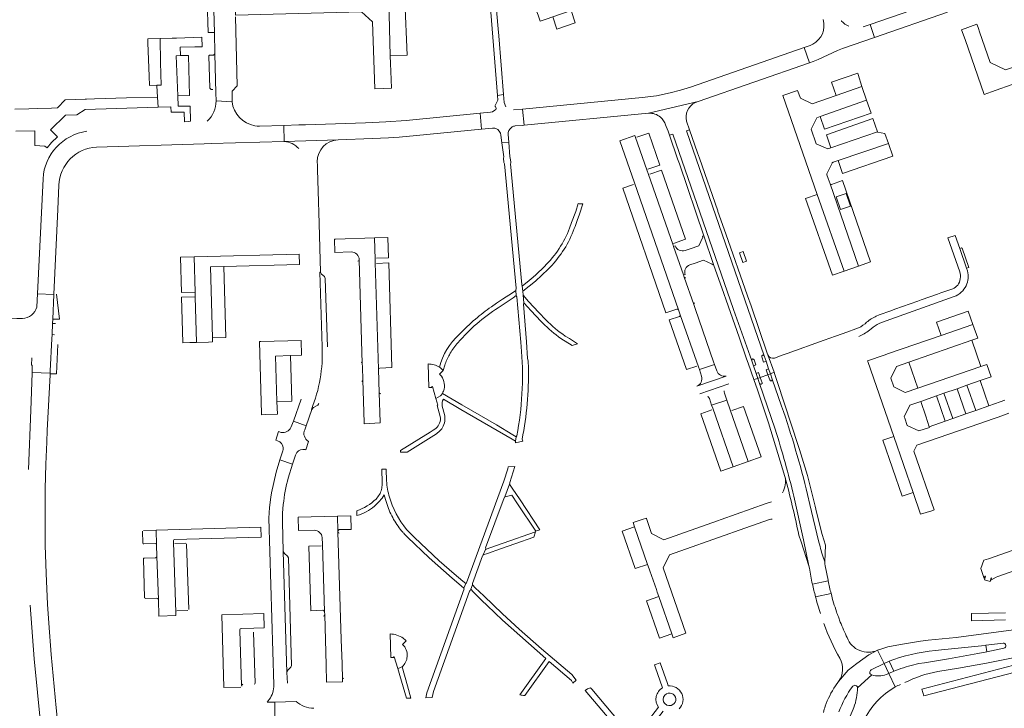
# Model space of a CAD drawing. Header units: metres. Extents: x 166325 to 190320, y 381923 to 404576.
# Tile 361 of 656: x 174343 to 174710, y 389668 to 389925. Entities that reach past the tile are written whole.
import ezdxf

# ---------------------------------------------------------------- set-up
doc = ezdxf.new("R2010")
doc.units = ezdxf.units.M
for name, color, linetype, lineweight in [('B-WE-OG-WATER_MEER-GV', 8, 'Continuous', 18), ('B-WE-VH-VERHARDING_ASFALT-GV', 8, 'Continuous', 18), ('B-WE-VH-VERHARDING_BETON-GV', 8, 'Continuous', 18), ('B-WE-VH-VERHARDING_BETONSTRAATSTEEN-GV', 8, 'Continuous', 18), ('B-WE-VH-VERHARDING_STRAATBAKSTEEN-GV', 8, 'Continuous', 18)]:
    doc.layers.add(name, color=color, linetype=linetype, lineweight=lineweight)

msp = doc.modelspace()

# ---------------------------------------------------------------- linework, layer by layer
at = {"layer": 'B-WE-OG-WATER_MEER-GV', "flags": 128}
msp.add_lwpolyline([(174768.436, 389746.263), (174704.477, 389723.714), (174702.78, 389723.199), (174701.6, 389720.057), (174702.827, 389716.32), (174703.15, 389717.292), (174703.372, 389717.218), (174702.932, 389715.897), (174705.031, 389715.265), (174705.432, 389716.598), (174705.632, 389716.548), (174705.393, 389715.743), (174707.34, 389716.839), (174707.893, 389717.104), (174770.472, 389739.132)], dxfattribs=at)
at = {"layer": 'B-WE-VH-VERHARDING_ASFALT-GV', "flags": 128}
for points in [[(174414.285, 389958.066), (174415.466, 389920.186), (174415.576, 389912.275), (174415.98, 389897.708), (174416.002, 389894.624), (174421.984, 389894.352), (174421.983, 389897.678), (174421.983, 389898.244), (174423.933, 389900.225), (174423.302, 389926.081)], [(174518.579, 389927.807), (174521.126, 389896.624), (174523.409, 389896.991), (174521.623, 389918.943), (174521.384, 389921.595), (174520.489, 389931.429)], [(174686.664, 389932.289), (174660.295, 389923.147), (174661.922, 389918.368), (174689.104, 389927.761)], [(174421.984, 389894.352), (174416.002, 389894.624)], [(174596.074, 389894.44), (174577.52, 389890.064)], [(174591.644, 389883.438), (174592.843, 389883.852), (174591.734, 389887.066), (174591.643, 389887.456), (174591.577, 389887.852)], [(174371.404, 389877.439), (174411.623, 389878.63), (174414.174, 389878.706), (174441.483, 389879.48), (174441.29, 389885.508)], [(174441.29, 389885.508), (174432.189, 389885.217), (174431.349, 389885.261), (174430.515, 389885.372)], [(174583.865, 389885.704), (174584.145, 389885.041), (174584.844, 389883.385), (174585.383, 389881.806), (174586.609, 389882.225), (174609.29, 389816.835), (174616.025, 389797.673)], [(174620.711, 389799.462), (174591.644, 389883.438)], [(174461.563, 389880.164), (174441.483, 389879.48)], [(174530.522, 389823.656), (174530.358, 389825.558), (174530.205, 389826.126), (174526.008, 389871.211), (174526.098, 389871.475), (174526.071, 389871.725), (174525.897, 389873.348), (174525.735, 389873.812), (174525.325, 389879.202), (174522.782, 389878.985), (174523.488, 389873.763), (174523.408, 389873.271), (174523.494, 389871.628), (174523.782, 389871.173), (174528.093, 389824.689), (174527.991, 389823.834), (174528.128, 389822.03), (174528.137, 389821.915), (174528.375, 389821.524), (174529.825, 389804.63), (174530.128, 389801.108)], [(174454.817, 389830.766), (174454.973, 389830.773), (174454.467, 389848.859), (174454.124, 389861.115), (174453.905, 389868.96), (174453.858, 389870.655), (174453.824, 389871.876)], [(174351.383, 389865.572), (174349.37, 389822.659), (174355.467, 389822.434), (174355.468, 389822.455), (174356.861, 389854.059), (174357.263, 389863.16)], [(174551.243, 389856.321), (174550.37, 389853.433), (174548.79, 389849.217), (174548.009, 389847.134)], [(174550.057, 389847.76), (174550.899, 389850), (174551.776, 389852.332), (174552.948, 389856.179)], [(174549.394, 389845.998), (174549.76, 389846.969), (174550.057, 389847.76)], [(174475.482, 389834.343), (174475.441, 389835.431), (174475.204, 389843.532), (174460.563, 389843.076), (174460.18, 389843.068), (174460.363, 389838.059), (174466.454, 389838.266)], [(174696.57, 389831.165), (174696.231, 389832.222), (174693.745, 389839.524), (174692.016, 389844.442), (174689.318, 389843.531), (174693.726, 389830.864)], [(174469.478, 389835.314), (174470.624, 389796.681), (174470.69, 389795.373), (174470.819, 389790.401), (174471.351, 389774.546), (174471.37, 389774.159), (174477.285, 389774.418), (174477.275, 389774.741), (174476.958, 389785.722), (174476.684, 389794.465), (174475.482, 389834.343)], [(174455.648, 389802.844), (174454.817, 389830.766)], [(174538.671, 389832.894), (174535.396, 389829.727), (174534.441, 389828.803), (174532.234, 389826.992), (174531.671, 389826.562), (174530.358, 389825.558), (174530.522, 389823.656), (174532.979, 389825.437), (174535.292, 389827.319), (174539.974, 389831.788)], [(174521.378, 389817.458), (174526.898, 389821.197), (174528.128, 389822.03), (174527.991, 389823.834), (174526.739, 389823.049), (174522.948, 389820.602), (174520.717, 389819.141), (174518.825, 389817.823)], [(174532.634, 389794.918), (174532.576, 389797.618), (174532.332, 389798.482), (174531.999, 389804.722), (174530.816, 389818.741), (174530.898, 389819.293), (174530.651, 389822.157), (174530.522, 389823.656)], [(174691.125, 389824.519), (174686.711, 389823), (174685.448, 389822.523), (174679.348, 389820.344), (174678.072, 389819.895), (174669.484, 389816.892), (174667.938, 389816.316), (174663.618, 389814.78), (174662.578, 389814.326)], [(174539.189, 389812.917), (174536.529, 389815.719), (174532.704, 389819.748), (174530.651, 389822.157), (174530.898, 389819.293), (174532.413, 389817.649), (174533.564, 389816.401), (174537.466, 389812.361), (174538.808, 389810.972)], [(174664.464, 389811.927), (174691.692, 389821.639)], [(174654.976, 389809.541), (174651.616, 389808.335), (174649.815, 389807.679), (174647.383, 389806.817), (174643.057, 389805.285), (174629.249, 389800.393), (174627.437, 389799.728), (174624.513, 389798.667)], [(174658.928, 389812.015), (174658.352, 389811.494)], [(174660.013, 389809.065), (174660.612, 389809.573), (174661.378, 389810.222)], [(174545.752, 389805.357), (174546.432, 389804.929), (174548.993, 389803.317), (174551.023, 389804.022), (174547.967, 389805.933), (174546.434, 389806.892)], [(174503.133, 389799.923), (174503.428, 389800.44)], [(174616.981, 389798.013), (174617.642, 389796.133), (174616.685, 389795.774), (174617.71, 389792.922), (174618.591, 389793.22), (174619.243, 389791.391), (174622.089, 389792.455), (174621.439, 389794.303), (174622.364, 389794.6), (174621.381, 389797.509), (174620.431, 389797.171), (174619.798, 389799.138)], [(174622.07, 389799.817), (174624.366, 389793.371)], [(174495.201, 389796.443), (174495.481, 389787.675), (174496.534, 389787.718), (174496.492, 389787.978), (174496.793, 389788.064), (174498.108, 389783.612), (174499.884, 389784.539)], [(174499.509, 389792.618), (174500.807, 389793.99)], [(174500.807, 389793.99), (174501.409, 389795.978)], [(174352.83, 389767.352), (174352.998, 389771.593), (174354.027, 389792.459), (174354.057, 389792.83), (174354.026, 389793.025), (174347.293, 389793.247), (174347.284, 389793.01), (174346.784, 389779.24), (174345.979, 389757.083)], [(174624.777, 389772.066), (174618.999, 389789.114), (174618.331, 389791.087), (174616.824, 389790.646), (174618.193, 389786.782), (174622.343, 389774.478), (174628.445, 389754.46)], [(174622.779, 389790.494), (174622.089, 389792.455), (174619.243, 389791.391), (174619.929, 389789.469)], [(174633.898, 389764.515), (174633.419, 389766.07), (174625.666, 389789.566), (174624.653, 389792.499), (174624.366, 389793.371), (174623.021, 389792.773), (174623.729, 389790.804), (174627.226, 389780.734)], [(174627.226, 389780.734), (174623.729, 389790.804)], [(174618.999, 389789.114), (174624.777, 389772.066)], [(174447.791, 389783.267), (174444.953, 389775.082), (174449.621, 389773.359), (174451.816, 389779.44), (174451.646, 389779.505)], [(174499.884, 389784.539), (174498.108, 389783.612), (174498.86, 389781.066), (174498.565, 389780.937), (174499.75, 389776.867)], [(174507.818, 389781.189), (174500.525, 389785.443)], [(174500.89, 389783.297), (174507.386, 389779.5), (174526.564, 389768.324), (174527.776, 389767.637), (174528.1, 389769.314), (174526.896, 389770.043), (174520.68, 389773.688), (174507.818, 389781.189)], [(174501.315, 389777.593), (174500.5, 389780.749)], [(174498.132, 389772.364), (174497.112, 389771.728), (174496.017, 389771.045), (174484.868, 389764.095), (174484.885, 389763.497), (174487.368, 389763.559), (174498.297, 389770.383)], [(174528.348, 389769.648), (174528.1, 389769.314), (174527.776, 389767.637), (174527.795, 389767.029), (174530.612, 389767.631), (174530.292, 389768.382)], [(174346.651, 389706.395), (174348.14, 389686.427), (174351.665, 389649.974), (174358.041, 389650.761), (174356.316, 389668.131), (174354.435, 389688.002), (174353.524, 389699.682), (174353.073, 389706.819), (174352.543, 389718.244), (174352.251, 389728.783), (174352.189, 389740.657), (174352.232, 389749.786), (174352.442, 389759.042), (174352.827, 389767.278), (174352.83, 389767.352)], [(174643.355, 389722.608), (174643.546, 389728.756), (174642.345, 389732.81), (174640.194, 389741.167), (174639.743, 389743.419), (174636.891, 389754.778), (174633.898, 389764.515)], [(174442.979, 389753.883), (174444.615, 389759.105), (174439.852, 389760.652), (174438.453, 389756.109), (174436.657, 389748.347), (174436.411, 389746.759), (174435.974, 389742.832), (174435.775, 389738.887), (174437.613, 389676.637)], [(174479.662, 389752.846), (174479.57, 389757.178), (174477.863, 389757.14), (174478.007, 389752.061), (174478.021, 389751.555)], [(174478.768, 389747.55), (174479.242, 389745.881), (174480.185, 389743.284), (174480.961, 389741.147)], [(174631.757, 389747.043), (174635.372, 389730.754), (174637.421, 389721.13), (174637.563, 389720.288)], [(174633.644, 389732.545), (174634.476, 389730.043), (174637.421, 389721.13), (174635.372, 389730.754), (174631.757, 389747.043)], [(174636.918, 389747.709), (174637.795, 389744.033), (174641.043, 389730.424), (174641.551, 389728.294)], [(174441.091, 389726.469), (174440.808, 389737.479), (174440.872, 389740.76), (174441.118, 389744.032)], [(174461.531, 389733.813), (174461.523, 389734.116), (174461.333, 389739.61), (174446.681, 389739.293), (174446.807, 389734.266), (174452.683, 389734.383)], [(174468.609, 389741.665), (174468.636, 389739.853)], [(174455.617, 389731.661), (174455.748, 389729.092), (174455.749, 389729.041), (174456.531, 389704.035), (174456.568, 389702.813), (174457.128, 389684.14), (174457.292, 389677.614), (174463.225, 389677.78), (174463.201, 389678.656), (174463.059, 389684.553), (174462.757, 389693.641), (174461.531, 389733.813)], [(174487.506, 389731.795), (174495.625, 389724.048), (174504.216, 389716.521), (174507.52, 389713.676), (174508.589, 389712.727), (174509.232, 389714.52), (174508.153, 389715.413), (174504.905, 389718.168), (174499.336, 389722.992), (174490.057, 389731.695), (174489.608, 389732.116)], [(174442.629, 389677.284), (174442.481, 389681.277), (174441.091, 389726.469)], [(174644.562, 389715.773), (174643.504, 389721.134), (174643.329, 389721.785), (174643.355, 389722.608)], [(174515.96, 389709.854), (174512.812, 389712.93), (174511.714, 389714.003), (174511.118, 389712.362), (174512.16, 389711.258), (174515.294, 389708.153), (174517.234, 389706.313), (174522.929, 389700.861), (174539.163, 389686.443), (174529.416, 389672.891)], [(174531.287, 389672.633), (174540.452, 389685.346), (174548.694, 389678.241), (174549.227, 389677.32), (174550.53, 389678.453), (174548.906, 389680.495), (174537.557, 389690.068), (174529.201, 389697.432), (174522.949, 389703.126), (174515.96, 389709.854)], [(174645.68, 389710.741), (174639.858, 389709.573)], [(174685.498, 389681.623), (174693.24, 389682.86), (174703.67, 389684.79), (174717.46, 389687.55), (174730.86, 389690.58), (174744.25, 389693.98), (174758.14, 389697.86), (174773.86, 389702.62), (174783.445, 389705.667), (174797.375, 389709.628)], [(174789.586, 389705.521), (174788.625, 389705.209), (174782.264, 389703.144), (174757.749, 389695.707), (174745.437, 389692.246), (174679.594, 389675.119), (174680.285, 389672.552), (174745.141, 389689.425), (174758.744, 389693.298)], [(174710.801, 389703.57), (174698.059, 389703.358), (174698.08, 389700.59), (174710.85, 389700.97)], [(174649.128, 389700.13), (174648.391, 389702.043)], [(174738.105, 389700.431), (174692.454, 389694.282), (174681.996, 389693.331), (174679.023, 389692.954), (174671.666, 389691.76), (174666.823, 389690.812), (174665.069, 389690.274), (174663.061, 389689.629), (174665.445, 389684.662), (174667.357, 389685.476), (174669.074, 389686.149)], [(174480.969, 389695.659), (174481.25, 389686.818), (174482.339, 389686.851), (174482.289, 389687.084), (174482.579, 389687.187), (174483.885, 389682.76)], [(174485.628, 389691.766), (174486.959, 389693.16)], [(174686.898, 389689.688), (174701.852, 389691.272), (174703.48, 389691.474), (174709.917, 389692.275)], [(174660.611, 389682.216), (174665.445, 389684.662), (174663.061, 389689.629), (174659.782, 389687.931), (174655.296, 389684.678), (174652.043, 389682.098), (174648.481, 389677.925), (174647.318, 389676.302)], [(174648.481, 389677.925), (174652.043, 389682.098), (174655.296, 389684.678), (174659.782, 389687.931), (174663.061, 389689.629)], [(174710.231, 389690.309), (174703.89, 389689.05), (174700.448, 389688.366), (174689.486, 389686.398), (174680.528, 389684.921), (174678.487, 389684.584)], [(174483.885, 389682.76), (174484.637, 389680.208), (174487.137, 389671.66), (174488.757, 389671.71), (174487.448, 389676.362), (174485.46, 389683.429)], [(174655.568, 389675.593), (174660.86, 389680.368)], [(174669.667, 389675.882), (174667.229, 389680.924), (174666.308, 389680.534)], [(174670.856, 389682.397), (174669.17, 389681.73), (174667.229, 389680.924), (174669.667, 389675.882)], [(174418.069, 389658.722), (174420.574, 389658.803), (174437.864, 389659.366), (174437.954, 389670.175), (174435.097, 389670.198)], [(174435.895, 389671.195), (174435.097, 389670.198), (174437.954, 389670.175), (174445.881, 389670.504)], [(174445.881, 389670.504), (174437.954, 389670.175), (174437.864, 389659.366), (174443.947, 389659.564), (174464.911, 389660.246), (174502.221, 389661.459), (174502.823, 389661.479), (174518.883, 389662.173), (174526.034, 389662.203)], [(174654.135, 389668.177), (174653.913, 389667.626), (174652.841, 389664.968), (174652.074, 389663.082), (174651.348, 389661.299)]]:
    msp.add_lwpolyline(points, dxfattribs=at)
for points in [[(174637.611, 389908.925), (174635.632, 389914.6), (174593.173, 389899.807), (174589.436, 389898.625), (174585.644, 389897.629), (174580.44, 389896.582), (174575.177, 389895.886), (174530.446, 389891.577), (174531.007, 389885.597), (174577.52, 389890.064), (174596.074, 389894.44)], [(174514.605, 389890.076), (174486.976, 389887.401), (174479.438, 389886.839), (174471.762, 389886.488), (174468.143, 389886.365), (174449.456, 389885.768), (174446.876, 389885.686), (174441.29, 389885.508), (174441.483, 389879.48), (174461.563, 389880.164), (174474.422, 389880.632), (174480.406, 389880.933), (174484.418, 389881.177), (174490.859, 389881.771), (174515.195, 389884.116)], [(174586.609, 389882.225), (174585.383, 389881.806), (174588.39, 389872.998), (174589.025, 389871.137), (174598.185, 389844.305), (174601.783, 389833.618), (174605.587, 389822.753), (174606.461, 389820.255), (174611.303, 389806.423), (174614.114, 389798.422), (174614.678, 389796.807), (174616.824, 389790.646), (174618.331, 389791.087), (174617.71, 389792.922), (174616.685, 389795.774), (174616.025, 389797.673), (174609.29, 389816.835)], [(174606.363, 389844.999), (174603.426, 389853.417), (174603.349, 389853.638), (174596.502, 389873.267), (174595.822, 389875.216), (174592.843, 389883.852), (174591.644, 389883.438), (174620.711, 389799.462), (174621.381, 389797.509), (174622.364, 389794.6), (174623.021, 389792.773), (174624.366, 389793.371), (174622.07, 389799.817), (174621.84, 389800.45), (174615.779, 389818.113), (174614.44, 389821.866)], [(174608.01, 389779.385), (174606.776, 389782.93), (174601.082, 389781.049), (174601.494, 389779.903), (174609.085, 389758.105), (174614.74, 389760.043)], [(174515.461, 389724.777), (174515.688, 389724.802), (174515.815, 389725.146), (174516.585, 389727.225), (174516.715, 389727.575), (174516.665, 389727.807), (174523.543, 389746.427), (174523.759, 389746.514), (174523.906, 389746.915), (174525.632, 389751.64), (174525.736, 389751.924), (174525.704, 389752.15), (174527.644, 389758.155), (174525.141, 389758.108), (174524.972, 389757.261), (174523.508, 389752.753), (174509.52, 389714.786), (174509.232, 389714.52), (174508.589, 389712.727), (174508.689, 389712.497), (174494.666, 389673.713), (174494.319, 389671.881), (174496.701, 389671.954), (174497.206, 389674.136), (174510.715, 389711.673), (174510.94, 389711.874), (174511.118, 389712.362), (174511.714, 389714.003), (174511.767, 389714.46)], [(174529.515, 389745.743), (174526.627, 389750.129), (174525.632, 389751.64), (174523.906, 389746.915), (174525.438, 389747.229), (174526.491, 389747.444), (174528.605, 389744.259), (174535.39, 389734.036), (174535.688, 389734.148), (174536.875, 389734.567)], [(174527.597, 389729.335), (174534.619, 389731.832), (174535.311, 389733.812), (174523.169, 389729.541), (174518.268, 389727.817), (174516.585, 389727.225), (174515.815, 389725.146), (174517.387, 389725.705), (174522.255, 389727.436)]]:
    msp.add_lwpolyline(points, close=True, dxfattribs=at)
at = {"layer": 'B-WE-VH-VERHARDING_ASFALT-GV'}
for points in [[(174416.002, 389894.624, -0.2111447), (174412.749, 389887.138)], [(174430.515, 389885.372, -0.3302736), (174421.984, 389894.352)], [(174591.577, 389887.852, -0.3814486), (174596.074, 389894.44)], [(174577.52, 389890.064, -0.1916678), (174581.943, 389888.571)], [(174581.943, 389888.571, -0.1389141), (174583.865, 389885.704)], [(174367.759, 389883.306, 0.3605261), (174351.383, 389865.572)], [(174441.483, 389879.48, -0.1957156), (174446.88, 389876.872)], [(174453.824, 389871.876, -0.4061966), (174461.563, 389880.164)], [(174357.263, 389863.16, -0.38533), (174371.404, 389877.439)], [(174552.948, 389856.179, -0.0586836), (174551.243, 389856.321)], [(174548.009, 389847.134, -0.1089972), (174538.671, 389832.894)], [(174539.974, 389831.788, 0.1048858), (174549.394, 389845.998)], [(174466.454, 389838.266, -0.4204496), (174469.478, 389835.314)], [(174693.726, 389830.864, -0.2399804), (174692.971, 389825.868)], [(174696.098, 389825.666, 0.1812447), (174696.57, 389831.165)], [(174692.971, 389825.868, -0.1182298), (174691.125, 389824.519)], [(174691.692, 389821.639, 0.1955265), (174696.098, 389825.666)], [(174506.34, 389804.378, -0.0733958), (174521.378, 389817.458)], [(174518.825, 389817.823, 0.0207124), (174512.863, 389813.175)], [(174512.863, 389813.175, 0.0227453), (174506.772, 389807.513)], [(174546.434, 389806.892, -0.0568106), (174539.189, 389812.917)], [(174662.578, 389814.326, 0.0704399), (174658.928, 389812.015)], [(174538.808, 389810.972, 0.0552514), (174545.752, 389805.357)], [(174658.352, 389811.494, -0.0865292), (174654.976, 389809.541)], [(174655.986, 389806.718, 0.0819338), (174660.013, 389809.065)], [(174661.378, 389810.222, -0.0777191), (174664.464, 389811.927)], [(174506.772, 389807.513, 0.1400149), (174499.444, 389795.243)], [(174451.646, 389779.505, 0.1058318), (174455.648, 389802.844)], [(174503.428, 389800.44, -0.0531064), (174506.34, 389804.378)], [(174501.409, 389795.978, -0.0465102), (174503.133, 389799.923)], [(174530.128, 389801.108, -0.0639704), (174528.348, 389769.648)], [(174619.798, 389799.138, -0.9385761), (174620.711, 389799.462)], [(174624.513, 389798.667, -0.3854031), (174622.07, 389799.817)], [(174499.444, 389795.243, 0.1550114), (174495.201, 389796.443)], [(174500.807, 389793.99, 0.055045), (174499.444, 389795.243)], [(174530.292, 389768.382, 0.054025), (174532.634, 389794.918)], [(174500.17, 389791.86, 0.0430278), (174499.509, 389792.618)], [(174501.25, 389789.205, 0.1234848), (174500.17, 389791.86)], [(174500.949, 389786.351, 0.1236411), (174501.25, 389789.205)], [(174499.884, 389784.539, 0.0468825), (174500.525, 389785.443)], [(174500.5, 389780.749, -0.1852786), (174500.89, 389783.297)], [(174500.525, 389785.443, 0.0419581), (174500.949, 389786.351)], [(174636.918, 389747.709, 0.0230469), (174627.226, 389780.734)], [(174499.75, 389776.867, -0.2451922), (174498.132, 389772.364)], [(174500.545, 389772.698, 0.1894867), (174501.315, 389777.593)], [(174499.982, 389771.881, 0.0377365), (174500.545, 389772.698)], [(174624.777, 389772.066, -0.0211718), (174631.757, 389747.043)], [(174498.297, 389770.383, 0.0835475), (174499.982, 389771.881)], [(174441.118, 389744.032, -0.0420915), (174442.979, 389753.883)], [(174628.445, 389754.46, -0.0142696), (174633.644, 389732.545)], [(174478.021, 389751.555, -0.061557), (174477.776, 389749.622)], [(174480.042, 389749.688, -0.0278436), (174479.662, 389752.846)], [(174475.18, 389743.388, 0.0774152), (174478.768, 389747.55)], [(174477.776, 389749.622, -0.1325424), (174475.747, 389746.012)], [(174481.777, 389743.763, -0.0545337), (174480.042, 389749.688)], [(174475.747, 389746.012, -0.1073847), (174468.609, 389741.665)], [(174468.636, 389739.853, 0.1051118), (174475.18, 389743.388)], [(174489.608, 389732.116, -0.1084558), (174481.777, 389743.763)], [(174480.961, 389741.147, 0.0515633), (174483.967, 389735.883)], [(174483.967, 389735.883, 0.024152), (174485.704, 389733.687)], [(174452.683, 389734.383, -0.3909684), (174455.617, 389731.661)], [(174485.704, 389733.687, 0.0050717), (174486.074, 389733.271)], [(174486.074, 389733.271, 0.0177786), (174487.506, 389731.795)], [(174643.355, 389722.608, -0.0265879), (174641.551, 389728.294)], [(174637.563, 389720.288, 0.0132815), (174638.714, 389714.315)], [(174644.618, 389715.484, -0.0073162), (174644.562, 389715.773)], [(174639.858, 389709.573, 0.0141639), (174641.699, 389703.291)], [(174647.716, 389703.929, -0.0211779), (174645.68, 389710.741)], [(174648.391, 389702.043, -0.0058431), (174647.716, 389703.929)], [(174642.949, 389699.628, 0.0425062), (174648.972, 389686.58)], [(174651.717, 389694.284, -0.0190407), (174649.128, 389700.13)], [(174485.889, 389694.073, 0.1568351), (174480.969, 389695.659)], [(174487.383, 389687.234, 0.2275989), (174485.628, 389691.766)], [(174486.959, 389693.16, 0.0418728), (174485.889, 389694.073)], [(174663.061, 389689.629, -0.43821), (174651.717, 389694.284)], [(174669.074, 389686.149, -0.0615482), (174686.898, 389689.688)], [(174485.46, 389683.429, 0.1973141), (174487.383, 389687.234)], [(174648.972, 389686.58, -0.2843534), (174648.481, 389677.925)], [(174678.487, 389684.584, 0.0460416), (174670.856, 389682.397)], [(174485.46, 389683.429, -0.0767349), (174483.885, 389682.76)], [(174660.86, 389680.368, -0.6564254), (174660.611, 389682.216)], [(174666.308, 389680.534, -0.1589553), (174660.86, 389680.368)], [(174673.198, 389677.528, -0.0708622), (174685.498, 389681.623)], [(174437.613, 389676.637, -0.1525161), (174435.895, 389671.195)], [(174653.78, 389676.13, -0.6604073), (174655.568, 389675.593)], [(174669.667, 389675.882, -0.0164196), (174671.546, 389676.833)], [(174529.416, 389672.891, -0.0267313), (174531.287, 389672.633)], [(174647.318, 389676.302, 0.0687576), (174643.513, 389668.671)], [(174648.593, 389666.629, -0.0670117), (174653.78, 389676.13)], [(174655.568, 389675.593, -0.0895404), (174654.135, 389668.177)], [(174657.82, 389663.032, -0.161115), (174669.667, 389675.882)], [(174452.522, 389667.956, -0.1857923), (174445.881, 389670.504)], [(174643.513, 389668.671, 0.0188543), (174642.835, 389666.397)]]:
    msp.add_lwpolyline(points, format="xyb", dxfattribs=at)
at = {"layer": 'B-WE-VH-VERHARDING_BETON-GV', "flags": 128}
msp.add_lwpolyline([(174612.887, 389838.472), (174611.471, 389837.998), (174612.738, 389834.33), (174614.15, 389834.791)], close=True, dxfattribs=at)
at = {"layer": 'B-WE-VH-VERHARDING_BETONSTRAATSTEEN-GV', "flags": 128}
for points in [[(174414.285, 389958.066), (174411.99, 389955.414), (174413.063, 389920.137), (174415.466, 389920.186)], [(174472.921, 389934.321), (174471.681, 389934.285), (174461.495, 389933.99), (174460.482, 389933.96), (174448.126, 389933.602), (174447.118, 389933.573), (174437.39, 389933.291), (174436.39, 389933.262), (174423.515, 389932.889), (174422.961, 389932.79), (174423.289, 389926.615), (174470.31, 389927.956), (174474.385, 389924.172), (174475.256, 389899.107), (174481.471, 389899.395), (174481.37, 389902.593), (174481.275, 389905.592), (174481.181, 389908.59), (174481.088, 389911.54), (174480.554, 389932.04), (174480.489, 389934.541)], [(174480.554, 389932.04), (174481.088, 389911.54), (174487.409, 389911.739), (174486.466, 389932.137)], [(174548.623, 389928.364), (174541.776, 389926.048), (174543.274, 389921.465), (174550.154, 389923.842)], [(174730.953, 389907.132), (174730.657, 389907.966), (174728.974, 389912.804), (174712.674, 389906.928), (174710.849, 389906.226), (174705.122, 389909.02), (174701.152, 389920.438), (174700.713, 389921.701), (174700.252, 389923.027), (174700.165, 389923.277), (174694.355, 389921.241), (174695.697, 389917.586), (174702.848, 389897.063), (174705.642, 389898.07), (174714.656, 389901.27)], [(174395.114, 389917.935), (174390.659, 389917.799), (174390.503, 389917.794), (174390.554, 389916.337), (174390.994, 389903.876), (174391.116, 389900.418), (174393.941, 389900.482), (174395.52, 389900.566), (174395.235, 389909.033)], [(174401.083, 389911.498), (174402.675, 389911.549), (174402.573, 389914.689), (174408.14, 389914.826), (174410.807, 389914.892), (174410.702, 389918.412), (174401.211, 389918.122), (174399.59, 389918.072), (174395.114, 389917.935), (174395.235, 389909.033), (174395.52, 389900.566), (174393.941, 389900.482), (174393.949, 389900.332), (174394.175, 389896.108), (174394.359, 389892.353), (174399.142, 389892.504), (174399.274, 389890.401), (174404.103, 389890.492), (174404.236, 389886.887), (174405.615, 389886.932), (174406.473, 389887.068), (174406.308, 389892.734), (174401.829, 389892.637), (174401.685, 389896.524)], [(174402.675, 389911.549), (174401.083, 389911.498), (174401.685, 389896.524), (174406.151, 389896.711), (174405.688, 389911.645)], [(174655.745, 389904.543), (174655.619, 389904.952), (174645.892, 389901.591), (174647.642, 389896.727), (174657.146, 389900.004)], [(174660.601, 389890.079), (174658.937, 389894.904), (174641.544, 389888.82), (174643.215, 389884.046)], [(174663.001, 389883.123), (174661.299, 389888.058), (174643.959, 389881.988), (174645.635, 389877.168)], [(174572.518, 389881.406), (174572.426, 389881.721), (174566.763, 389879.81), (174572.244, 389864.048), (174588.711, 389816.602), (174589.367, 389814.775), (174596.117, 389795.398), (174596.485, 389794.366), (174602.168, 389796.251), (174601.831, 389797.201), (174595.058, 389816.755), (174594.412, 389818.6), (174590.831, 389828.898), (174590.558, 389829.674), (174586.847, 389840.297), (174586.673, 389840.771), (174577.372, 389867.6), (174577.011, 389868.607)], [(174668.733, 389874.076), (174667.092, 389878.806), (174648.306, 389872.398), (174649.988, 389867.601)], [(174640.526, 389859.766), (174636.19, 389858.263), (174646.177, 389829.565), (174650.573, 389831.092)], [(174649.224, 389854.068), (174647.565, 389858.815), (174651.26, 389860.138), (174652.909, 389855.384)], [(174694.628, 389839.71), (174694.467, 389839.654), (174694.425, 389839.771), (174693.745, 389839.524), (174696.231, 389832.222), (174697.132, 389832.52)], [(174407.819, 389836.478), (174402.733, 389836.346), (174403.114, 389823.091), (174408.162, 389823.237)], [(174413.989, 389832.768), (174418.888, 389832.892), (174447.159, 389833.609), (174447.031, 389837.493), (174407.819, 389836.478), (174408.162, 389823.237), (174408.212, 389821.487), (174408.678, 389804.501), (174413.183, 389804.624), (174414.648, 389804.665), (174414.663, 389806.179)], [(174418.888, 389832.892), (174413.989, 389832.768), (174414.663, 389806.179), (174419.64, 389806.288)], [(174408.212, 389821.487), (174403.165, 389821.342), (174403.653, 389804.36), (174406.252, 389804.434), (174408.678, 389804.501)], [(174696.884, 389816.2), (174685.072, 389812.072), (174686.838, 389807.134), (174698.573, 389811.196)], [(174443.78, 389799.57), (174447.976, 389799.711), (174447.842, 389805.25), (174432.748, 389804.804), (174432.244, 389804.789), (174432.933, 389777.825), (174432.941, 389777.502), (174434.397, 389777.557), (174438.897, 389777.727), (174438.755, 389782.412), (174438.241, 389799.383)], [(174698.202, 389805.284), (174674.755, 389797.1), (174678.121, 389787.455), (174701.636, 389795.527)], [(174443.78, 389799.57), (174438.241, 389799.383), (174438.755, 389782.412), (174444.268, 389782.593)], [(174622.364, 389794.6), (174621.439, 389794.303), (174622.089, 389792.455), (174623.021, 389792.773)], [(174617.71, 389792.922), (174618.331, 389791.087), (174619.243, 389791.391), (174618.591, 389793.22)], [(174692.77, 389787.227), (174687.832, 389785.501), (174691.1, 389776.101), (174696.006, 389777.817)], [(174701.36, 389790.231), (174696.398, 389788.496), (174699.682, 389779.102), (174704.59, 389780.817)], [(174684.995, 389784.509), (174679.155, 389782.467), (174681.013, 389776.999), (174682.357, 389773.044), (174688.255, 389775.107)], [(174669.09, 389769.343), (174665.025, 389767.972), (174672.286, 389747.094), (174676.298, 389748.498)], [(174572.312, 389735.602), (174567.681, 389734.009), (174572.55, 389720.046), (174577.16, 389721.631)], [(174443.013, 389724.024), (174442.715, 389724.74), (174441.517, 389725.736), (174441.091, 389726.469), (174442.481, 389681.277), (174442.826, 389682.108), (174443.942, 389683.237), (174444.185, 389683.953)], [(174581.328, 389709.621), (174576.741, 389708.046), (174581.581, 389694.138), (174586.172, 389695.662)]]:
    msp.add_lwpolyline(points, close=True, dxfattribs=at)
for points in [[(174591.775, 389951.547), (174591.368, 389950.851), (174590.829, 389950.268), (174588.598, 389948.279), (174587.296, 389947.38), (174585.884, 389946.765), (174583.969, 389946.124), (174553.557, 389935.651), (174535.304, 389929.366), (174535.479, 389928.866), (174536.021, 389927.319), (174536.261, 389926.633), (174537.033, 389924.427), (174539.296, 389925.209), (174541.776, 389926.048), (174548.623, 389928.364), (174559.835, 389932.157), (174567.868, 389935.05), (174569.978, 389935.81), (174583.746, 389940.431)], [(174638.895, 389915.844), (174638.421, 389915.606), (174637.932, 389915.401), (174635.632, 389914.6), (174637.611, 389908.925), (174638.932, 389909.385), (174640.8, 389910.129), (174648.076, 389913.457), (174649.939, 389914.208), (174661.922, 389918.368), (174660.295, 389923.147)], [(174649.628, 389924.448), (174649.565, 389924.519), (174649.502, 389924.592)], [(174660.295, 389923.147), (174657.701, 389922.248)], [(174415.576, 389912.275), (174415.112, 389911.742), (174413.534, 389911.684), (174413.265, 389911.422), (174413.656, 389899.359), (174414.162, 389898.905), (174414.751, 389898.913)], [(174415.98, 389897.708), (174415.576, 389912.275)], [(174524.195, 389892.414), (174523.644, 389894.024), (174523.409, 389896.991), (174521.126, 389896.624), (174521.271, 389894.974), (174520.161, 389892.748), (174520.315, 389892.594)], [(174644.164, 389867.667), (174646.046, 389871.399), (174646.135, 389871.532), (174646.247, 389871.645), (174646.328, 389871.704), (174646.415, 389871.753), (174648.306, 389872.398), (174667.092, 389878.806), (174665.816, 389882.55), (174663.077, 389882.977), (174663.001, 389883.123), (174645.635, 389877.168), (174644.411, 389876.748), (174640.143, 389878.681), (174638.22, 389884.044), (174640.335, 389888.397), (174641.544, 389888.82), (174658.937, 389894.904), (174657.146, 389900.004), (174647.642, 389896.727), (174638.613, 389893.614), (174634.206, 389895.64), (174633.189, 389898.579), (174627.603, 389896.649), (174640.526, 389859.766), (174650.573, 389831.092), (174655.952, 389832.969), (174645.286, 389863.688)], [(174341.233, 389883.349), (174348.275, 389883.546), (174348.275, 389877.996), (174352.072, 389877.766), (174352.98, 389877.14), (174354.567, 389879.067), (174356.767, 389881.194), (174354.191, 389883.873), (174359.753, 389889.314), (174364.074, 389889.42), (174367.123, 389891.492), (174394.359, 389892.353), (174394.175, 389896.108), (174382.543, 389895.749), (174370.622, 389895.381), (174367.676, 389895.291), (174367.257, 389895.278), (174367.148, 389895.275), (174359.616, 389895.042), (174356.828, 389892.107), (174354.556, 389891.975), (174349.153, 389891.782), (174346.144, 389891.676), (174340.911, 389891.511)], [(174520.17, 389891.177), (174519.231, 389890.629), (174518.468, 389890.45), (174514.605, 389890.076), (174515.195, 389884.116), (174516.454, 389884.237), (174519.183, 389884.5)], [(174530.446, 389891.577), (174527.028, 389891.302)], [(174527.707, 389885.305), (174530.317, 389885.536), (174531.007, 389885.597), (174530.446, 389891.577)], [(174526.366, 389884.771), (174526.592, 389884.917)], [(174577.594, 389882.633), (174573.166, 389881.065)], [(174577.305, 389869.205), (174581.702, 389870.721), (174577.594, 389882.633)], [(174522.38, 389881.868), (174522.782, 389878.985), (174525.325, 389879.202), (174525.086, 389882.072)], [(174572.518, 389881.406), (174577.011, 389868.607)], [(174577.372, 389867.6), (174586.673, 389840.771)], [(174586.895, 389841.417), (174591.329, 389842.981), (174582.358, 389868.821), (174577.976, 389867.318)], [(174588.711, 389816.602), (174572.244, 389864.048)], [(174645.286, 389863.688), (174644.579, 389865.72), (174644.119, 389867.08)], [(174645.286, 389863.688), (174655.952, 389832.969), (174660.458, 389834.558), (174649.903, 389864.892), (174645.851, 389863.455)], [(174571.937, 389863.406), (174567.873, 389862.036), (174583.998, 389815.517), (174588.086, 389816.924)], [(174475.866, 389835.907), (174480.362, 389836.06), (174480.176, 389843.701), (174475.204, 389843.532)], [(174475.204, 389843.532), (174475.441, 389835.431)], [(174598.185, 389844.305), (174597.657, 389844.125), (174597.787, 389843.73), (174596.257, 389840.597), (174593.081, 389839.487), (174591.197, 389838.829)], [(174592.895, 389833.43), (174594.925, 389834.132), (174598.073, 389835.22), (174601.224, 389833.706), (174601.319, 389833.454), (174601.783, 389833.618), (174598.185, 389844.305)], [(174587.435, 389840.522), (174586.847, 389840.297), (174590.558, 389829.674), (174591.161, 389829.858)], [(174470.624, 389796.681), (174469.478, 389835.314)], [(174455.383, 389830.006), (174454.973, 389830.773), (174454.817, 389830.766), (174455.648, 389802.844)], [(174475.482, 389834.343), (174476.684, 389794.465)], [(174477.136, 389794.938), (174481.64, 389795.103), (174480.473, 389834.165), (174475.89, 389833.983)], [(174457.596, 389802.804), (174456.814, 389828.403), (174456.516, 389829.087), (174455.383, 389830.006)], [(174590.831, 389828.898), (174594.412, 389818.6)], [(174354.985, 389811.588), (174355.059, 389813.199), (174355.467, 389822.434), (174349.37, 389822.659), (174349.232, 389820.311), (174349.077, 389817.676)], [(174595.058, 389816.755), (174601.831, 389797.201)], [(174343.705, 389813.406), (174341.667, 389813.37), (174339.207, 389813.288), (174339.334, 389806.362), (174339.765, 389806.374)], [(174589.081, 389814.196), (174585.227, 389812.912), (174591.669, 389794.33), (174595.544, 389795.677)], [(174596.117, 389795.398), (174589.367, 389814.775)], [(174347.22, 389798.731), (174347.109, 389796.029), (174347.394, 389796.028), (174347.293, 389793.247), (174354.026, 389793.025), (174354.088, 389793.887), (174354.719, 389805.838), (174354.792, 389807.403), (174354.985, 389811.588)], [(174710.509, 389782.887), (174708.774, 389782.28), (174704.59, 389780.817), (174699.682, 389779.102), (174696.006, 389777.817), (174691.1, 389776.101), (174688.255, 389775.107), (174682.357, 389773.044), (174682.467, 389772.721), (174678.482, 389771.443), (174674.136, 389773.505), (174673.234, 389776.171), (174673.035, 389776.758), (174675.122, 389781.057), (174679.155, 389782.467), (174684.995, 389784.509), (174687.832, 389785.501), (174692.77, 389787.227), (174696.398, 389788.496), (174701.36, 389790.231), (174705.468, 389791.667), (174703.831, 389796.28), (174701.636, 389795.527), (174678.121, 389787.455), (174673.409, 389785.838), (174669.149, 389787.945), (174668.04, 389791.11), (174670.127, 389795.484), (174674.755, 389797.1), (174698.202, 389805.284), (174700.469, 389806.076), (174698.573, 389811.196), (174686.838, 389807.134), (174667.127, 389800.311), (174665.453, 389799.732), (174659.318, 389797.608), (174659.419, 389797.314), (174669.09, 389769.343), (174676.298, 389748.498), (174679.12, 389740.336), (174683.328, 389741.68), (174684.173, 389741.961), (174676.604, 389763.899), (174677.672, 389766.118), (174697.668, 389773.04), (174706.576, 389776.125), (174708.111, 389776.656), (174712.115, 389778.042)], [(174616.025, 389797.673), (174616.685, 389795.774), (174617.642, 389796.133), (174616.981, 389798.013)], [(174619.798, 389799.138), (174620.431, 389797.171), (174621.381, 389797.509), (174620.711, 389799.462)], [(174602.168, 389796.251), (174596.485, 389794.366), (174597.317, 389791.876)], [(174603.012, 389793.879), (174602.168, 389796.251)], [(174471.351, 389774.546), (174470.819, 389790.401)], [(174595.531, 389788.154), (174606.51, 389791.962)], [(174619.243, 389791.391), (174618.331, 389791.087), (174618.999, 389789.114)], [(174619.929, 389789.469), (174619.243, 389791.391)], [(174623.021, 389792.773), (174622.089, 389792.455), (174622.779, 389790.494)], [(174623.729, 389790.804), (174623.021, 389792.773)], [(174607.499, 389789.086), (174596.668, 389785.32)], [(174476.958, 389785.722), (174477.275, 389774.741)], [(174600.222, 389783.502), (174601.082, 389781.049), (174606.776, 389782.93), (174605.894, 389785.538)], [(174451.646, 389779.505), (174451.816, 389779.44), (174452.399, 389780.149), (174453.968, 389781.134), (174454.428, 389781.684)], [(174601.19, 389779.282), (174597.047, 389777.855), (174604.476, 389756.492), (174609.085, 389758.105), (174601.494, 389779.903)], [(174608.01, 389779.385), (174614.74, 389760.043), (174619.585, 389761.76), (174613.016, 389780.614), (174608.591, 389779.087)], [(174449.104, 389771.926), (174449.621, 389773.359), (174444.953, 389775.082), (174443.958, 389772.712)], [(174440.345, 389770.907), (174439.306, 389771.223), (174438.316, 389767.947), (174438.963, 389767.752)], [(174441.055, 389764.963), (174441.011, 389764.48), (174440.886, 389764.01), (174439.852, 389760.652), (174444.615, 389759.105), (174445.669, 389762.465), (174445.871, 389762.928), (174446.146, 389763.351)], [(174449.315, 389764.502), (174449.576, 389764.423), (174450.581, 389767.566)], [(174623.448, 389745.024), (174621.462, 389744.323), (174604.649, 389738.402), (174603.24, 389737.906), (174583.217, 389730.855), (174578.584, 389733.188), (174576.746, 389738.828), (174576.71, 389738.931), (174575.17, 389738.406), (174571.744, 389737.239), (174572.312, 389735.602), (174577.16, 389721.631), (174577.718, 389720.025), (174577.976, 389719.281), (174580.428, 389712.214), (174580.771, 389711.227), (174581.328, 389709.621), (174586.172, 389695.662), (174586.658, 389694.261), (174591.461, 389695.959), (174582.995, 389720.374), (174585.298, 389725.25), (174607.839, 389733.144)], [(174462.013, 389734.656), (174466.478, 389734.703), (174466.365, 389739.771), (174461.333, 389739.61)], [(174461.333, 389739.61), (174461.523, 389734.116)], [(174432.831, 389731.79), (174432.785, 389735.537), (174393.636, 389734.424), (174393.783, 389728.905), (174393.926, 389724.629), (174394.453, 389708.566), (174394.699, 389702.249), (174400.996, 389702.504), (174400.951, 389703.847), (174400.106, 389729.838), (174400.09, 389730.403), (174400.088, 389730.498)], [(174607.839, 389733.144), (174609.196, 389733.619), (174622.691, 389738.346)], [(174388.596, 389734.025), (174388.71, 389729.544)], [(174393.636, 389734.424), (174388.904, 389734.328)], [(174393.783, 389728.905), (174393.636, 389734.424)], [(174400.493, 389730.893), (174432.831, 389731.79)], [(174461.531, 389733.813), (174462.757, 389693.641)], [(174389.064, 389729.268), (174393.257, 389729.403)], [(174400.106, 389729.838), (174400.951, 389703.847)], [(174404.676, 389729.575), (174400.585, 389729.449)], [(174405.794, 389704.763), (174404.978, 389729.269), (174404.978, 389729.281)], [(174455.302, 389728.577), (174450.659, 389728.439), (174451.422, 389704.284), (174455.941, 389704.51)], [(174456.531, 389704.035), (174455.749, 389729.041)], [(174393.451, 389724.123), (174389.244, 389724.02)], [(174394.453, 389708.566), (174393.926, 389724.629)], [(174388.873, 389723.67), (174389.348, 389709.195)], [(174644.618, 389715.484), (174638.714, 389714.315)], [(174389.759, 389708.916), (174393.926, 389709.031)], [(174401.388, 389704.314), (174405.498, 389704.442), (174405.511, 389704.442)], [(174433.852, 389703.322), (174418.134, 389702.831), (174418.965, 389675.666), (174425.292, 389675.841)], [(174425.341, 389697.724), (174430.096, 389697.843), (174434.027, 389697.921), (174433.852, 389703.322)], [(174457.128, 389684.14), (174456.568, 389702.813)], [(174425.576, 389676.17), (174425.564, 389676.425), (174424.944, 389696.96), (174424.933, 389697.238), (174424.933, 389697.248)], [(174424.944, 389696.96), (174425.564, 389676.425)], [(174430.563, 389677.301), (174429.978, 389696.363)], [(174709.917, 389692.275), (174703.48, 389691.474), (174703.89, 389689.05), (174710.231, 389690.309)], [(174463.059, 389684.553), (174463.201, 389678.656)]]:
    msp.add_lwpolyline(points, dxfattribs=at)
at = {"layer": 'B-WE-VH-VERHARDING_BETONSTRAATSTEEN-GV'}
for points in [[(174642.714, 389924.998, -0.352752), (174638.895, 389915.844)], [(174652.277, 389922.533, -0.1070522), (174649.628, 389924.448)], [(174520.315, 389892.594, -0.4529072), (174520.17, 389891.177)], [(174519.183, 389884.5, -0.1115464), (174520.482, 389884.323)], [(174520.482, 389884.323, -0.2834721), (174522.38, 389881.868)], [(174525.086, 389882.072, -0.2606365), (174526.366, 389884.771)], [(174526.592, 389884.917, -0.096699), (174527.707, 389885.305)], [(174644.119, 389867.08, -0.167072), (174644.164, 389867.667)], [(174645.851, 389863.455, -0.3693037), (174645.286, 389863.688)], [(174591.197, 389838.829, -0.3851449), (174587.435, 389840.522)], [(174469.478, 389835.314, -0.4056297), (174468.997, 389834.799)], [(174591.161, 389829.858, -0.4014539), (174592.895, 389833.43)], [(174591.438, 389828.599, -0.3999405), (174590.831, 389828.898)], [(174349.077, 389817.676, -0.3183471), (174343.705, 389813.406)], [(174588.086, 389816.924, -0.3864184), (174588.711, 389816.602)], [(174594.412, 389818.6, -0.412519), (174594.729, 389819.234)], [(174589.367, 389814.775, -0.3819926), (174589.081, 389814.196)], [(174616.981, 389798.013, 0.9856794), (174616.025, 389797.673)], [(174470.149, 389797.175, -0.2652211), (174470.624, 389796.681)], [(174476.684, 389794.465, -0.3910709), (174477.136, 389794.938)], [(174470.819, 389790.401, -0.3723902), (174470.429, 389789.959)], [(174597.317, 389791.876, -0.386476), (174595.531, 389788.154)], [(174606.51, 389791.962, -0.3750573), (174603.012, 389793.879)], [(174622.779, 389790.494, 0.9758538), (174623.729, 389790.804)], [(174618.999, 389789.114, 0.8886457), (174619.929, 389789.469)], [(174477.492, 389785.252, -0.3948654), (174476.958, 389785.722)], [(174599.659, 389784.391, -0.0867343), (174600.222, 389783.502)], [(174605.894, 389785.538, -0.0804305), (174605.755, 389786.472)], [(174443.958, 389772.712, -0.3425311), (174440.345, 389770.907)], [(174450.581, 389767.566, -0.3908373), (174449.104, 389771.926)], [(174438.963, 389767.752, -0.3369811), (174441.055, 389764.963)], [(174446.146, 389763.351, -0.2922004), (174449.315, 389764.502)], [(174628.445, 389754.46, -0.2000023), (174627.512, 389748.364)], [(174622.691, 389738.346, -0.0272436), (174623.687, 389738.541)], [(174461.523, 389734.116, -0.3382126), (174462.013, 389734.656)], [(174462.034, 389733.335, -0.3993604), (174461.531, 389733.813)], [(174388.71, 389729.544, 0.3394907), (174389.064, 389729.268)], [(174393.257, 389729.403, -0.3725091), (174393.783, 389728.905)], [(174400.088, 389730.498, -0.3774598), (174400.493, 389730.893)], [(174393.926, 389724.629, -0.4019979), (174393.451, 389724.123)], [(174389.244, 389724.02, 0.4252276), (174388.873, 389723.67)], [(174638.714, 389714.315, 0.0105411), (174639.858, 389709.573)], [(174645.68, 389710.741, -0.0148182), (174644.618, 389715.484)], [(174389.348, 389709.195, 0.3713267), (174389.759, 389708.916)], [(174393.926, 389709.031, -0.3940733), (174394.453, 389708.566)], [(174455.941, 389704.51, -0.2511203), (174456.531, 389704.035)], [(174456.568, 389702.813, -0.3422214), (174456.109, 389702.271)], [(174424.933, 389697.248, -0.3895906), (174425.341, 389697.724)], [(174710.231, 389690.309, 0.9179079), (174709.917, 389692.275)], [(174425.564, 389676.425, -0.3769968), (174426.003, 389676.868)], [(174430.267, 389676.985, 0.3957697), (174430.563, 389677.301)], [(174463.201, 389678.656, -0.3991364), (174463.666, 389679.164)]]:
    msp.add_lwpolyline(points, format="xyb", dxfattribs=at)
at = {"layer": 'B-WE-VH-VERHARDING_STRAATBAKSTEEN-GV', "flags": 128}
for points in [[(174355.468, 389822.455), (174355.467, 389822.434), (174355.059, 389813.199), (174357.599, 389813.167), (174356.459, 389822.537)], [(174355.991, 389811.527), (174354.985, 389811.588), (174354.792, 389807.403), (174355.728, 389807.383)], [(174354.719, 389805.838), (174354.088, 389793.887), (174354.026, 389793.025), (174354.057, 389792.83), (174356.404, 389792.777), (174356.898, 389803.741)], [(174584.854, 389676.289), (174584.545, 389677.174), (174581.845, 389684.905), (174579.764, 389684.16), (174580.029, 389683.396), (174582.735, 389675.588)], [(174581.204, 389668.279), (174572.055, 389656.45), (174556.32, 389675.031), (174555.844, 389675.593), (174554.707, 389675.146), (174553.808, 389674.559), (174569.747, 389655.738), (174570.664, 389654.655), (174566.801, 389649.68), (174572.65, 389649.786), (174572.584, 389653.461), (174574.762, 389656.269), (174582.94, 389666.808)]]:
    msp.add_lwpolyline(points, dxfattribs=at)
msp.add_lwpolyline([(174667.357, 389685.476), (174665.445, 389684.662), (174667.229, 389680.924), (174669.17, 389681.73)], close=True, dxfattribs=at)
at = {"layer": 'B-WE-VH-VERHARDING_STRAATBAKSTEEN-GV'}
for points in [[(174588.955, 389667.695, 0.694643), (174584.854, 389676.289)], [(174582.735, 389675.588, 0.4388494), (174581.204, 389668.279)], [(174586.002, 389669.012, -0.9185573), (174584.281, 389673.347)], [(174584.281, 389673.347, -1.1017523), (174586.002, 389669.012)]]:
    msp.add_lwpolyline(points, format="xyb", dxfattribs=at)

doc.saveas('drawing.dxf')
